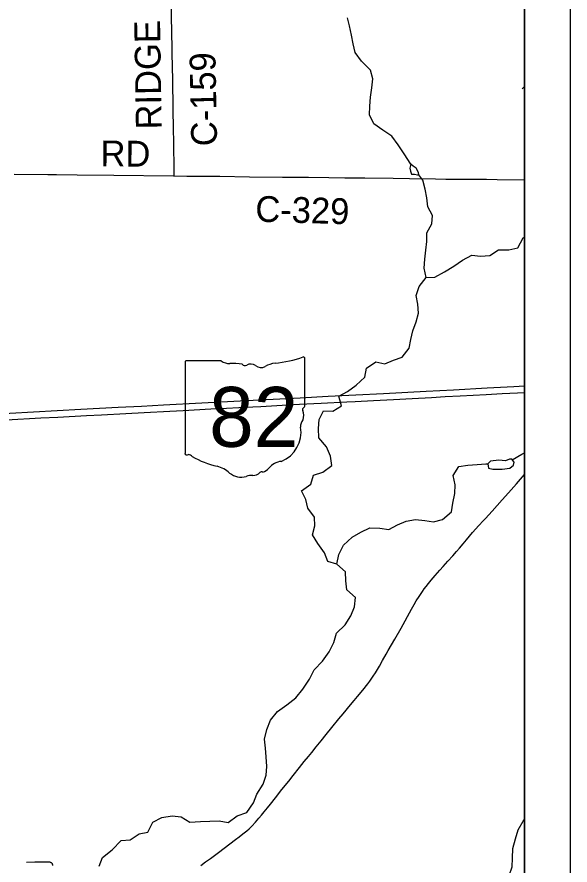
# Model space of a CAD drawing. Extents: x -6.4 to 34, y -4.2 to 22.
# Drawn here: x 7.783 to 9, y 16.831 to 18.698 of the extents above; entities that cross this region are included whole.
import ezdxf

# ---------------------------------------------------------------- set-up
doc = ezdxf.new("R2010")
doc.units = 0
for name, color, linetype in [('GM_X_Corporation', 7, 'Continuous'), ('GM_X_County_Road', 7, 'Continuous'), ('GM_X_County_Road_Text', 7, 'Continuous'), ('GM_X_Minor_Lake', 7, 'Continuous'), ('GM_X_Minor_River', 7, 'Continuous'), ('GM_X_State_Location', 7, 'Continuous'), ('GM_X_State_Route', 7, 'Continuous'), ('GM_X_State_Shield', 7, 'Continuous'), ('GM_X_Township_Road', 7, 'Continuous'), ('SH_Data', 7, 'Continuous')]:
    doc.layers.add(name, color=color, linetype=linetype)

msp = doc.modelspace()

# ---------------------------------------------------------------- linework, layer by layer
at = {"layer": 'GM_X_Corporation'}
msp.add_lwpolyline([(8.9, 15.9356), (8.9, 20.7065)], dxfattribs=at)
at = {"layer": 'GM_X_County_Road'}
for points in [[(8.129, 18.3483), (8.1288, 18.3575), (8.1278, 18.4252), (8.1274, 18.4501), (8.1263, 18.4978), (8.1255, 18.5581), (8.1249, 18.5902), (8.1247, 18.5997), (8.1245, 18.6076), (8.1243, 18.6192), (8.1242, 18.6293), (8.1222, 18.7343)], [(7.7763, 18.3524), (7.8503, 18.3515), (7.8696, 18.3513), (7.915, 18.351), (7.9958, 18.3502), (8.1272, 18.3483), (8.129, 18.3483), (8.1564, 18.348), (8.2289, 18.3478), (8.2947, 18.3467), (8.3674, 18.346), (8.4245, 18.3454), (8.4693, 18.345), (8.5041, 18.3445), (8.5482, 18.344), (8.611, 18.3434), (8.6464, 18.3427), (8.7036, 18.3419), (8.7266, 18.3414), (8.7391, 18.3413), (8.7726, 18.341), (8.8161, 18.3409), (8.8397, 18.3405), (8.9, 18.34)], [(8.1875, 16.8305), (8.1979, 16.8382), (8.2085, 16.846), (8.2262, 16.8593), (8.2638, 16.8873), (8.272, 16.8937), (8.28, 16.8999), (8.2886, 16.9069), (8.2937, 16.9114), (8.2995, 16.917), (8.3076, 16.9255), (8.3154, 16.9344), (8.3211, 16.9413), (8.3269, 16.9482), (8.334, 16.9572), (8.3408, 16.9657), (8.3517, 16.9795), (8.3658, 16.9974), (8.3809, 17.0161), (8.3908, 17.0284), (8.4047, 17.0459), (8.4152, 17.059), (8.4242, 17.0702), (8.4316, 17.0793), (8.4415, 17.0916), (8.4519, 17.1045), (8.4635, 17.1191), (8.4758, 17.1341), (8.4915, 17.1532), (8.5007, 17.1644), (8.5171, 17.1844), (8.5247, 17.1935), (8.5322, 17.2026), (8.5438, 17.2164), (8.5547, 17.23), (8.5595, 17.2364), (8.5669, 17.2471), (8.5716, 17.2544), (8.5805, 17.2693), (8.5876, 17.2816), (8.5956, 17.2957), (8.5999, 17.3033), (8.6145, 17.3286), (8.6281, 17.353), (8.6514, 17.3948), (8.6571, 17.4048), (8.6615, 17.4127), (8.6678, 17.4228), (8.6751, 17.4336), (8.6792, 17.4391), (8.6836, 17.4448), (8.6886, 17.4512), (8.6941, 17.4583), (8.703, 17.4687), (8.7133, 17.4802), (8.7207, 17.4887), (8.7309, 17.5001), (8.7417, 17.5124), (8.75, 17.5218), (8.7565, 17.5293), (8.7648, 17.5385), (8.772, 17.547), (8.7856, 17.5632), (8.7993, 17.5786), (8.8087, 17.5888), (8.814, 17.5946), (8.8283, 17.6101), (8.8507, 17.6351), (8.8643, 17.6504), (8.8821, 17.6704), (8.9, 17.691)]]:
    msp.add_lwpolyline(points, dxfattribs=at)
at = {"layer": 'GM_X_Minor_Lake'}
for p, q in [((8.6496, 18.3743), (8.6473, 18.3652)), ((8.8582, 17.7215), (8.8431, 17.7223))]:
    msp.add_line(p, q, dxfattribs=at)
for points in [[(8.6473, 18.3652), (8.6488, 18.3587), (8.6514, 18.3522), (8.6574, 18.3522), (8.6642, 18.3506), (8.6673, 18.3506), (8.6665, 18.3556), (8.6613, 18.3655), (8.6549, 18.3701), (8.6496, 18.3743)], [(8.8431, 17.7223), (8.8253, 17.7201), (8.8188, 17.7148), (8.8203, 17.7053), (8.8301, 17.703), (8.8506, 17.7029), (8.8672, 17.7048), (8.8756, 17.7119), (8.8768, 17.718), (8.8719, 17.7249), (8.8666, 17.7245), (8.8582, 17.7215)]]:
    msp.add_lwpolyline(points, dxfattribs=at)
at = {"layer": 'GM_X_Minor_River'}
msp.add_line((8.9, 18.5453), (8.8945, 18.5403), dxfattribs=at)
for points in [[(8.6496, 18.3743), (8.6346, 18.3971), (8.6219, 18.4165), (8.608, 18.436), (8.588, 18.4493), (8.5684, 18.4627), (8.5583, 18.4825), (8.5592, 18.5019), (8.5612, 18.5216), (8.5636, 18.5421), (8.566, 18.5623), (8.5605, 18.5813), (8.5413, 18.6007), (8.527, 18.6198), (8.5226, 18.6388), (8.5193, 18.6586), (8.5149, 18.6791), (8.5105, 18.6962)], [(8.6541, 18.0077), (8.661, 18.027), (8.6668, 18.0464), (8.6647, 18.0661), (8.661, 18.0855), (8.668, 18.1049), (8.6832, 18.1245), (8.6792, 18.1451), (8.6801, 18.1648), (8.6825, 18.1853), (8.6849, 18.2043), (8.685, 18.2233), (8.6957, 18.2426), (8.6974, 18.2616), (8.6869, 18.2807), (8.6851, 18.3004), (8.6815, 18.3194), (8.6763, 18.3388), (8.6673, 18.3506)], [(8.6832, 18.1245), (8.7026, 18.1256), (8.7238, 18.1369), (8.744, 18.1494), (8.7634, 18.1629), (8.7835, 18.1739), (8.8028, 18.1719), (8.8233, 18.1729), (8.8426, 18.1854), (8.8654, 18.1857), (8.8851, 18.1898), (8.897, 18.2118), (8.9, 18.2139)], [(7.964, 16.8289), (7.9713, 16.8478), (7.9919, 16.8652), (8.0124, 16.8852), (8.0317, 16.8871), (8.0515, 16.8999), (8.0705, 16.9036), (8.0816, 16.9256), (8.1017, 16.9361), (8.1245, 16.9398), (8.1438, 16.9375), (8.163, 16.926), (8.1865, 16.9274), (8.2073, 16.9277), (8.2278, 16.9288), (8.2478, 16.9249), (8.2676, 16.9396), (8.2884, 16.9471), (8.3033, 16.968), (8.3103, 16.9877), (8.3248, 17.0093), (8.331, 17.029), (8.333, 17.048), (8.3312, 17.0696), (8.3295, 17.089), (8.3273, 17.1084), (8.3324, 17.13), (8.3405, 17.1501), (8.3565, 17.1694), (8.3766, 17.1842), (8.3964, 17.1993), (8.4121, 17.2186), (8.4266, 17.2405), (8.437, 17.261), (8.4553, 17.2803), (8.4701, 17.3004), (8.4801, 17.3216), (8.4863, 17.3417), (8.5054, 17.3599), (8.5172, 17.3799), (8.5257, 17.3997), (8.5281, 17.4205), (8.5085, 17.437), (8.5067, 17.4571), (8.5061, 17.4765), (8.4869, 17.494), (8.4672, 17.4994), (8.4594, 17.5185), (8.4452, 17.5394), (8.4335, 17.5584), (8.4386, 17.5782), (8.4376, 17.5972), (8.4229, 17.617), (8.4185, 17.636), (8.4092, 17.655), (8.4293, 17.6698), (8.4351, 17.6899), (8.456, 17.6962), (8.4754, 17.711), (8.4725, 17.7315), (8.4643, 17.7517), (8.4474, 17.7719), (8.4464, 17.792), (8.4477, 17.8121), (8.4576, 17.8311), (8.4777, 17.8302), (8.4967, 17.8423), (8.4908, 17.8632), (8.5101, 17.8738), (8.5292, 17.8878), (8.5486, 17.9052), (8.5521, 17.9249), (8.5723, 17.9393), (8.5927, 17.9346), (8.6117, 17.9429), (8.6306, 17.9496), (8.6459, 17.969), (8.6494, 17.9883), (8.6541, 18.0077)], [(8.8729, 17.7235), (8.8939, 17.7358), (8.9, 17.7388)], [(8.4869, 17.494), (8.4908, 17.5153), (8.5015, 17.5354), (8.5206, 17.5531), (8.5396, 17.5641), (8.5597, 17.5739), (8.5817, 17.5726), (8.601, 17.5703), (8.62, 17.5801), (8.6393, 17.5884), (8.6598, 17.5917), (8.6802, 17.5901), (8.6995, 17.587), (8.7196, 17.5918), (8.7394, 17.6092), (8.7422, 17.6282), (8.7468, 17.6491), (8.7473, 17.668), (8.7426, 17.6886), (8.7556, 17.7087), (8.7749, 17.7116), (8.7953, 17.713), (8.8147, 17.7145), (8.8188, 17.7148)], [(8.8646, 16.5785), (8.8439, 16.6033), (8.8357, 16.6227), (8.8317, 16.644), (8.8277, 16.6649), (8.8244, 16.685), (8.8257, 16.7051), (8.8307, 16.726), (8.8365, 16.7461), (8.8454, 16.7658), (8.8561, 16.7878), (8.8661, 16.8083), (8.8726, 16.8272), (8.8735, 16.8466), (8.874, 16.8675), (8.8798, 16.8891), (8.886, 16.9089), (8.8971, 16.9282), (8.9, 16.9316)]]:
    msp.add_lwpolyline(points, dxfattribs=at)
at = {"layer": 'GM_X_State_Route'}
for points in [[(7.6834, 17.8216), (7.6945, 17.8222), (7.7045, 17.8227), (7.7672, 17.8263), (7.923, 17.8346), (8.0056, 17.839), (8.0565, 17.8417), (8.1049, 17.8441), (8.2738, 17.8532), (8.3166, 17.8554), (8.406, 17.8601), (8.4675, 17.8633), (8.5289, 17.8665), (8.5898, 17.8697), (8.6835, 17.8747), (8.7437, 17.8778), (8.8177, 17.8818), (8.8765, 17.885), (8.9, 17.886)], [(7.7598, 17.8116), (7.8355, 17.8157), (7.8728, 17.8176), (7.9361, 17.8211), (7.9687, 17.8227), (8.0223, 17.8255), (8.0627, 17.8276), (8.1192, 17.8306), (8.1484, 17.8321), (8.2093, 17.8353), (8.231, 17.8365), (8.2844, 17.8393), (8.3191, 17.8411), (8.3663, 17.8436), (8.4046, 17.8457), (8.452, 17.8482), (8.5085, 17.851), (8.5271, 17.8521), (8.5674, 17.8542), (8.6116, 17.8565), (8.6528, 17.8587), (8.6953, 17.8609), (8.7252, 17.8625), (8.7582, 17.8643), (8.8157, 17.8674), (8.8507, 17.8692), (8.8842, 17.8709), (8.9, 17.8715)]]:
    msp.add_lwpolyline(points, dxfattribs=at)
at = {"layer": 'GM_X_State_Shield'}
for p, q in [((8.2324, 17.9415), (8.1552, 17.9415)), ((8.4162, 17.8418), (8.4162, 17.9464)), ((8.1526, 17.938), (8.1526, 17.7379)), ((8.4162, 17.8418), (8.4162, 17.8418))]:
    msp.add_line(p, q, dxfattribs=at)
for centre, radius, start, end in [((8.1556, 17.9385), 0.00305, 98.1301, 188.1301), ((8.2508, 17.9647), 0.0296, 231.6195, 271.1119), ((8.3223, 18.2143), 0.2796, 275.8445, 288.9065), ((8.4133, 17.9469), 0.00294, 351.8621, 97.738), ((8.2606, 17.8291), 0.1064, 80.4867, 94.9883), ((8.2847, 17.9395), 0.00855, 219.7921, 297.1024), ((8.2973, 17.9164), 0.0178, 54.4667, 119.1411), ((8.3202, 17.9481), 0.0214, 233.8562, 294.8282), ((8.358, 17.8804), 0.0563, 97.3462, 120.7689), ((8.4156, 17.8341), 0.00454, 107.944, 210.337), ((8.3867, 17.8208), 0.0273, 340.033, 23.6496), ((8.4131, 17.8414), 0.00314, 289.6038, 7.7341), ((8.4267, 17.7979), 0.0198, 136.8065, 186.9296), ((8.338, 17.7846), 0.0699, 292.3089, 8.9858), ((8.1556, 17.7375), 0.00308, 171.9584, 258.3066), ((8.1561, 17.758), 0.0235, 267.339, 280.6039), ((8.1609, 17.7264), 0.00848, 29.7484, 93.2717), ((8.268, 17.9062), 0.2019, 240.4129, 257.1985), ((8.3675, 17.6817), 0.0383, 94.4031, 142.5768), ((8.2078, 17.648), 0.0632, 47.1842, 75.836), ((8.3189, 17.7185), 0.0226, 282.8732, 323.2771), ((8.2761, 17.7254), 0.0401, 230.7004, 286.2918), ((8.2992, 17.6562), 0.0329, 85.6951, 111.2099), ((8.3022, 17.7104), 0.0214, 268.777, 315.5493), ((8.3215, 17.691), 0.00601, 65.7517, 132.6484)]:
    msp.add_arc(centre, radius, start, end, dxfattribs=at)
at = {"layer": 'GM_X_Township_Road'}
msp.add_lwpolyline([(7.8616, 16.8307), (7.8613, 16.832), (7.861, 16.8329), (7.8606, 16.8338), (7.86, 16.8348), (7.8594, 16.8356), (7.8588, 16.8362), (7.8581, 16.8366), (7.8572, 16.837), (7.8563, 16.8373), (7.8552, 16.8376), (7.8538, 16.8377), (7.8464, 16.8378), (7.8353, 16.8378), (7.8219, 16.8375), (7.804, 16.8373)], dxfattribs=at)
at = {"layer": 'SH_Data'}
for p, q in [((9, 21), (9, 14)), ((8.9, 20.9), (8.9, 14.1))]:
    msp.add_line(p, q, dxfattribs=at)

# ---------------------------------------------------------------- texts
at = {"layer": 'GM_X_County_Road_Text'}
for s, rotation, p in [('RIDGE', 90.8982, (8.1014, 18.4511)), ('C-159', 91.1011, (8.2233, 18.4142)), ('RD', 359.5064, (7.9664, 18.3696)), ('C-329', 358.3476, (8.3067, 18.2478))]:
    msp.add_text(s, height=0.05682, rotation=rotation, dxfattribs=at).set_placement(p)
at = {"layer": 'GM_X_State_Location'}
msp.add_text('82', height=0.000189, rotation=0, dxfattribs=at).set_placement((8.2337, 17.8109))
for s in ['s', 'r']:
    msp.add_text(s, height=0.000189, dxfattribs=at).set_placement((8.2814, 17.8247))
at = {"layer": 'GM_X_State_Shield'}
msp.add_text('82', height=0.13184, dxfattribs=at).set_placement((8.2057, 17.752))

doc.saveas('drawing.dxf')
